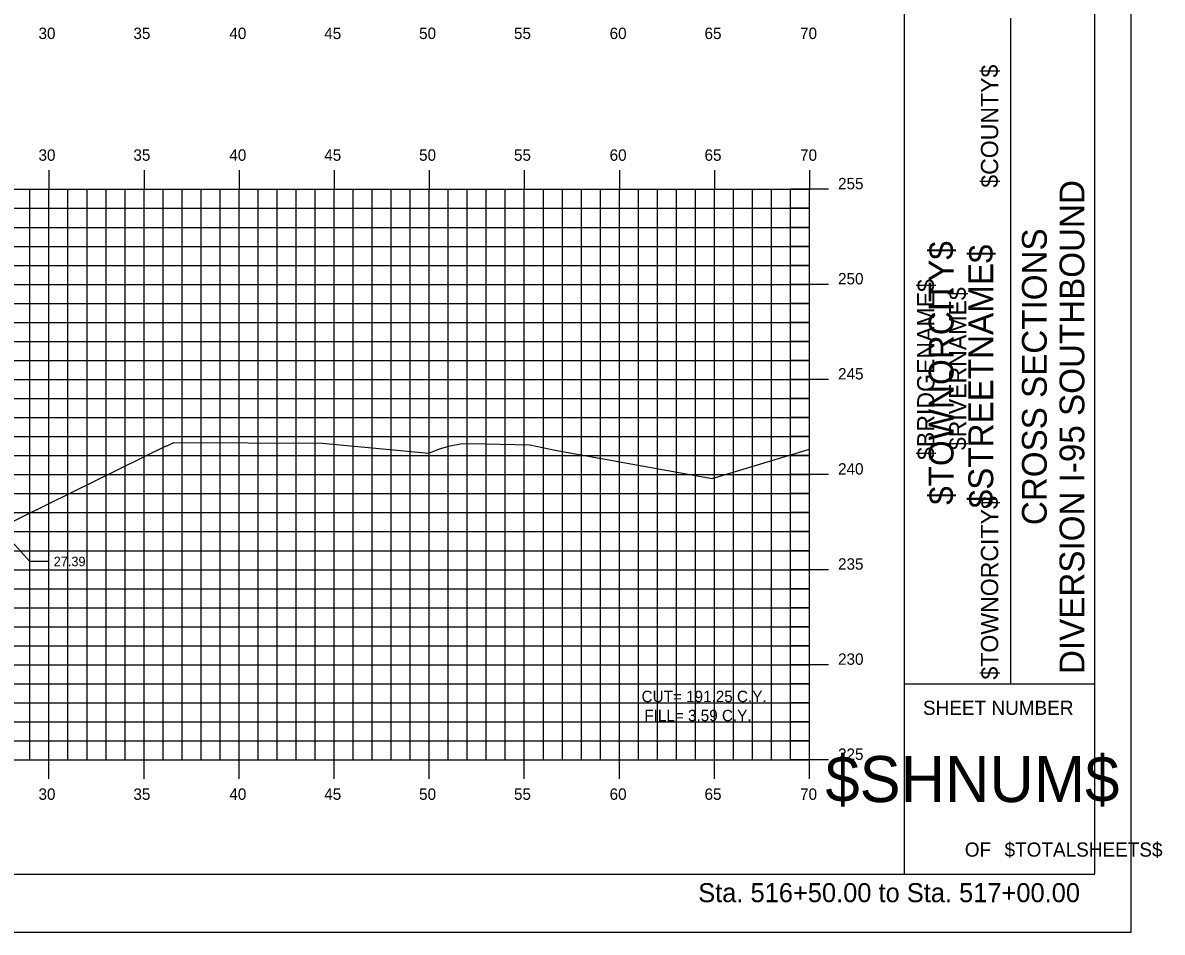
# Model space of a CAD drawing. Extents: x 1170543 to 1177585, y 609599 to 610623.
# Drawn here: x 1173611.6 to 1173671.6, y 609598.8 to 609646.6 of the extents above; entities that cross this region are included whole.
import ezdxf

# ---------------------------------------------------------------- set-up
doc = ezdxf.new("R2010")
doc.units = 0
for name, color, linetype in [('ANNOTATION', 7, 'Continuous'), ('BORDER', 7, 'Continuous'), ('BRIDGE_TITLE', 7, 'Continuous'), ('D_Roadway_Centerline_Text', 7, 'Continuous'), ('H_V ANNOTATION', 7, 'Continuous'), ('HIGHWAY_TITLE', 7, 'Continuous'), ('MAJOR', 7, 'Continuous'), ('MINOR', 7, 'Continuous'), ('PLOT BOUNDARY', 7, 'Continuous'), ('S_Roadway_Centerline', 7, 'Continuous')]:
    doc.layers.add(name, color=color, linetype=linetype)

msp = doc.modelspace()

# ---------------------------------------------------------------- linework, layer by layer
at = {"layer": 'ANNOTATION'}
for p in [(1173610.412, 609620.062), (1173613.016, 609618.304)]:
    msp.add_line(p, (1173612.016, 609618.304), dxfattribs=at)
at = {"layer": 'BORDER'}
for p, q in [((1173658.017, 609601.875), (1173658.017, 609706.875)), ((1173668.017, 609601.875), (1173668.017, 609706.875)), ((1173663.608, 609611.875), (1173663.608, 609646.875)), ((1173658.017, 609611.875), (1173668.017, 609611.875)), ((1173508.017, 609601.872), (1173668.017, 609601.872))]:
    msp.add_line(p, q, dxfattribs=at)
at = {"layer": 'MAJOR'}
for p, q in [((1173613.017, 609638.874), (1173613.017, 609637.872)), ((1173618.017, 609638.874), (1173618.017, 609637.872)), ((1173623.017, 609638.874), (1173623.017, 609637.872)), ((1173628.017, 609638.874), (1173628.017, 609637.872)), ((1173633.017, 609638.874), (1173633.017, 609637.872)), ((1173638.017, 609638.874), (1173638.017, 609637.872)), ((1173643.017, 609638.874), (1173643.017, 609637.872)), ((1173648.017, 609638.874), (1173648.017, 609637.872)), ((1173653.017, 609638.874), (1173653.017, 609637.872)), ((1173513.017, 609637.872), (1173653.017, 609637.872)), ((1173513.017, 609637.872), (1173653.017, 609637.872)), ((1173613.017, 609607.872), (1173613.017, 609637.872)), ((1173618.017, 609607.872), (1173618.017, 609637.872)), ((1173623.017, 609607.872), (1173623.017, 609637.872)), ((1173628.017, 609607.872), (1173628.017, 609637.872)), ((1173633.017, 609607.872), (1173633.017, 609637.872)), ((1173638.017, 609607.872), (1173638.017, 609637.872)), ((1173643.017, 609607.872), (1173643.017, 609637.872)), ((1173648.017, 609607.872), (1173648.017, 609637.872)), ((1173654.019, 609637.872), (1173652.015, 609637.872)), ((1173653.017, 609607.872), (1173653.017, 609637.872)), ((1173653.017, 609607.872), (1173653.017, 609637.872)), ((1173513.017, 609632.872), (1173653.017, 609632.872)), ((1173654.019, 609632.872), (1173652.015, 609632.872)), ((1173513.017, 609627.872), (1173653.017, 609627.872)), ((1173654.019, 609627.872), (1173652.015, 609627.872)), ((1173513.017, 609622.872), (1173653.017, 609622.872)), ((1173654.019, 609622.872), (1173652.015, 609622.872)), ((1173513.017, 609617.872), (1173653.017, 609617.872)), ((1173654.019, 609617.872), (1173652.015, 609617.872)), ((1173513.017, 609612.872), (1173653.017, 609612.872)), ((1173654.019, 609612.872), (1173652.015, 609612.872)), ((1173513.017, 609607.872), (1173653.017, 609607.872)), ((1173513.017, 609607.872), (1173653.017, 609607.872)), ((1173613.017, 609606.87), (1173613.017, 609607.872)), ((1173618.017, 609606.87), (1173618.017, 609607.872)), ((1173623.017, 609606.87), (1173623.017, 609607.872)), ((1173628.017, 609606.87), (1173628.017, 609607.872)), ((1173633.017, 609606.87), (1173633.017, 609607.872)), ((1173638.017, 609606.87), (1173638.017, 609607.872)), ((1173643.017, 609606.87), (1173643.017, 609607.872)), ((1173648.017, 609606.87), (1173648.017, 609607.872)), ((1173654.019, 609607.872), (1173652.015, 609607.872)), ((1173653.017, 609606.87), (1173653.017, 609607.872))]:
    msp.add_line(p, q, dxfattribs=at)
at = {"layer": 'MINOR'}
for p, q in [((1173612.017, 609607.872), (1173612.017, 609637.872)), ((1173614.017, 609607.872), (1173614.017, 609637.872)), ((1173615.017, 609607.872), (1173615.017, 609637.872)), ((1173616.017, 609607.872), (1173616.017, 609637.872)), ((1173617.017, 609607.872), (1173617.017, 609637.872)), ((1173619.017, 609607.872), (1173619.017, 609637.872)), ((1173620.017, 609607.872), (1173620.017, 609637.872)), ((1173621.017, 609607.872), (1173621.017, 609637.872)), ((1173622.017, 609607.872), (1173622.017, 609637.872)), ((1173624.017, 609607.872), (1173624.017, 609637.872)), ((1173625.017, 609607.872), (1173625.017, 609637.872)), ((1173626.017, 609607.872), (1173626.017, 609637.872)), ((1173627.017, 609607.872), (1173627.017, 609637.872)), ((1173629.017, 609607.872), (1173629.017, 609637.872)), ((1173630.017, 609607.872), (1173630.017, 609637.872)), ((1173631.017, 609607.872), (1173631.017, 609637.872)), ((1173632.017, 609607.872), (1173632.017, 609637.872)), ((1173634.017, 609607.872), (1173634.017, 609637.872)), ((1173635.017, 609607.872), (1173635.017, 609637.872)), ((1173636.017, 609607.872), (1173636.017, 609637.872)), ((1173637.017, 609607.872), (1173637.017, 609637.872)), ((1173639.017, 609607.872), (1173639.017, 609637.872)), ((1173640.017, 609607.872), (1173640.017, 609637.872)), ((1173641.017, 609607.872), (1173641.017, 609637.872)), ((1173642.017, 609607.872), (1173642.017, 609637.872)), ((1173644.017, 609607.872), (1173644.017, 609637.872)), ((1173645.017, 609607.872), (1173645.017, 609637.872)), ((1173646.017, 609607.872), (1173646.017, 609637.872)), ((1173647.017, 609607.872), (1173647.017, 609637.872)), ((1173649.017, 609607.872), (1173649.017, 609637.872)), ((1173650.017, 609607.872), (1173650.017, 609637.872)), ((1173651.017, 609607.872), (1173651.017, 609637.872)), ((1173652.017, 609607.872), (1173652.017, 609637.872)), ((1173513.017, 609636.872), (1173653.017, 609636.872)), ((1173653.017, 609636.872), (1173652.015, 609636.872)), ((1173513.017, 609635.872), (1173653.017, 609635.872)), ((1173653.017, 609635.872), (1173652.015, 609635.872)), ((1173513.017, 609634.872), (1173653.017, 609634.872)), ((1173653.017, 609634.872), (1173652.015, 609634.872)), ((1173513.017, 609633.872), (1173653.017, 609633.872)), ((1173653.017, 609633.872), (1173652.015, 609633.872)), ((1173513.017, 609631.872), (1173653.017, 609631.872)), ((1173653.017, 609631.872), (1173652.015, 609631.872)), ((1173513.017, 609630.872), (1173653.017, 609630.872)), ((1173653.017, 609630.872), (1173652.015, 609630.872)), ((1173513.017, 609629.872), (1173653.017, 609629.872)), ((1173653.017, 609629.872), (1173652.015, 609629.872)), ((1173513.017, 609628.872), (1173653.017, 609628.872)), ((1173653.017, 609628.872), (1173652.015, 609628.872)), ((1173513.017, 609626.872), (1173653.017, 609626.872)), ((1173653.017, 609626.872), (1173652.015, 609626.872)), ((1173513.017, 609625.872), (1173653.017, 609625.872)), ((1173653.017, 609625.872), (1173652.015, 609625.872)), ((1173513.017, 609624.872), (1173653.017, 609624.872)), ((1173653.017, 609624.872), (1173652.015, 609624.872)), ((1173513.017, 609623.872), (1173653.017, 609623.872)), ((1173653.017, 609623.872), (1173652.015, 609623.872)), ((1173513.017, 609621.872), (1173653.017, 609621.872)), ((1173653.017, 609621.872), (1173652.015, 609621.872)), ((1173513.017, 609620.872), (1173653.017, 609620.872)), ((1173653.017, 609620.872), (1173652.015, 609620.872)), ((1173513.017, 609619.872), (1173653.017, 609619.872)), ((1173653.017, 609619.872), (1173652.015, 609619.872)), ((1173513.017, 609618.872), (1173653.017, 609618.872)), ((1173653.017, 609618.872), (1173652.015, 609618.872)), ((1173513.017, 609616.872), (1173653.017, 609616.872)), ((1173653.017, 609616.872), (1173652.015, 609616.872)), ((1173513.017, 609615.872), (1173653.017, 609615.872)), ((1173653.017, 609615.872), (1173652.015, 609615.872)), ((1173513.017, 609614.872), (1173653.017, 609614.872)), ((1173653.017, 609614.872), (1173652.015, 609614.872)), ((1173513.017, 609613.872), (1173653.017, 609613.872)), ((1173653.017, 609613.872), (1173652.015, 609613.872)), ((1173513.017, 609611.872), (1173653.017, 609611.872)), ((1173653.017, 609611.872), (1173652.015, 609611.872)), ((1173513.017, 609610.872), (1173653.017, 609610.872)), ((1173653.017, 609610.872), (1173652.015, 609610.872)), ((1173513.017, 609609.872), (1173653.017, 609609.872)), ((1173653.017, 609609.872), (1173652.015, 609609.872)), ((1173513.017, 609608.872), (1173653.017, 609608.872)), ((1173653.017, 609608.872), (1173652.015, 609608.872))]:
    msp.add_line(p, q, dxfattribs=at)
at = {"layer": 'PLOT BOUNDARY'}
msp.add_lwpolyline([(1173499.924, 609598.813), (1173669.924, 609598.813), (1173669.924, 609708.813), (1173499.924, 609708.813)], close=True, dxfattribs=at)
at = {"layer": 'S_Roadway_Centerline'}
msp.add_lwpolyline([(1173610.468, 609620.09), (1173619.178, 609624.388), (1173619.185, 609624.385), (1173619.233, 609624.385), (1173619.58, 609624.555), (1173627.389, 609624.524), (1173632.994, 609624.001), (1173633.56, 609624.228), (1173634.114, 609624.388), (1173634.656, 609624.481), (1173635.187, 609624.511), (1173638.314, 609624.435), (1173639.639, 609624.159), (1173647.903, 609622.666), (1173653.017, 609624.21)], dxfattribs=at)

# ---------------------------------------------------------------- texts
at = {"layer": 'ANNOTATION'}
msp.add_text("27.39'", height=0.5, dxfattribs=at).set_placement((1173613.266, 609618.054))
at = {"layer": 'BORDER'}
for s, height, rotation, p in [('DIVERSION I-95 SOUTHBOUND', 1.30428, 90, (1173667.471, 609612.385)), ('CROSS SECTIONS', 1.30428, 90, (1173665.493, 609620.214)), ('SHEET NUMBER', 0.74527, 360, (1173658.983, 609610.239)), ('$SHNUM$', 2.4194, 360, (1173653.851, 609605.655)), ('OF', 0.7453, 360, (1173661.184, 609602.785)), ('$TOTALSHEETS$', 0.74527, 360, (1173663.274, 609602.785))]:
    msp.add_text(s, height=height, rotation=rotation, dxfattribs=at).set_placement(p)
at = {"layer": 'BRIDGE_TITLE'}
for s, height, p in [('$COUNTY$', 0.9072, (1173662.938, 609637.954)), ('$BRIDGENAME$', 0.90716, (1173659.584, 609623.643)), ('$RIVERNAME$', 0.90716, (1173661.261, 609624.158)), ('$TOWNORCITY$', 0.90716, (1173662.938, 609612.096))]:
    msp.add_text(s, height=height, rotation=90, dxfattribs=at).set_placement(p)
at = {"layer": 'D_Roadway_Centerline_Text'}
for s, p in [('CUT= 191.25 C.Y.', (1173644.183, 609610.908)), ('FILL= 3.59 C.Y.', (1173644.328, 609609.906))]:
    msp.add_text(s, height=0.6, dxfattribs=at).set_placement(p)
at = {"layer": 'H_V ANNOTATION'}
for s, height, p in [('30', 0.6, (1173612.466, 609645.772)), ('35', 0.6, (1173617.458, 609645.772)), ('40', 0.6, (1173622.503, 609645.772)), ('45', 0.6, (1173627.495, 609645.772)), ('50', 0.6, (1173632.482, 609645.772)), ('55', 0.6, (1173637.474, 609645.772)), ('60', 0.6, (1173642.503, 609645.772)), ('65', 0.6, (1173647.495, 609645.772)), ('70', 0.6, (1173652.519, 609645.772)), ('30', 0.6, (1173612.466, 609639.372)), ('35', 0.6, (1173617.458, 609639.372)), ('40', 0.6, (1173622.503, 609639.372)), ('45', 0.6, (1173627.495, 609639.372)), ('50', 0.6, (1173632.482, 609639.372)), ('55', 0.6, (1173637.474, 609639.372)), ('60', 0.6, (1173642.503, 609639.372)), ('65', 0.6, (1173647.495, 609639.372)), ('70', 0.6, (1173652.519, 609639.372)), ('255', 0.6, (1173654.517, 609637.872)), ('250', 0.6, (1173654.517, 609632.872)), ('245', 0.6, (1173654.517, 609627.872)), ('240', 0.6, (1173654.517, 609622.872)), ('235', 0.6, (1173654.517, 609617.872)), ('230', 0.6, (1173654.517, 609612.872)), ('225', 0.6, (1173654.517, 609607.872)), ('30', 0.6, (1173612.466, 609605.772)), ('35', 0.6, (1173617.458, 609605.772)), ('40', 0.6, (1173622.503, 609605.772)), ('45', 0.6, (1173627.495, 609605.772)), ('50', 0.6, (1173632.482, 609605.772)), ('55', 0.6, (1173637.474, 609605.772)), ('60', 0.6, (1173642.503, 609605.772)), ('65', 0.6, (1173647.495, 609605.772)), ('70', 0.6, (1173652.519, 609605.772)), ('Sta. 516+50.00 to Sta. 517+00.00', 1.0002, (1173647.163, 609600.392))]:
    msp.add_text(s, height=height, dxfattribs=at).set_placement(p)
at = {"layer": 'HIGHWAY_TITLE'}
for s, p in [('$TOWNORCITY$', (1173660.59, 609621.284)), ('$STREETNAME$', (1173662.677, 609621.104))]:
    msp.add_text(s, height=1.30428, rotation=90, dxfattribs=at).set_placement(p)

doc.saveas('drawing.dxf')
